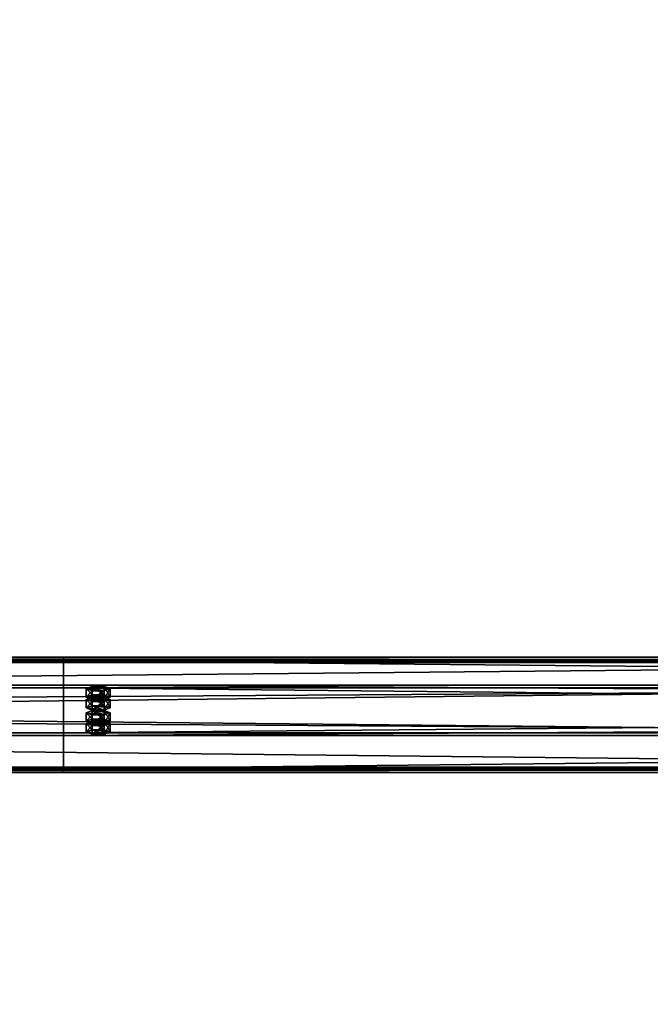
# Model space of a CAD drawing. Header units: millimetres. Extents: x -333 to 67333, y -930 to 39730.
# Tile 622 of 656: x 4862 to 5407, y 22024 to 22874. Entities that reach past the tile are written whole.
import ezdxf

# ---------------------------------------------------------------- set-up
doc = ezdxf.new("R2010")
doc.units = ezdxf.units.MM
for name, color, linetype in [('13', 7, 'Continuous'), ('3', 7, 'Continuous'), ('95', 7, 'Continuous')]:
    doc.layers.add(name, color=color, linetype=linetype)

msp = doc.modelspace()

# ---------------------------------------------------------------- meshes
at = {"layer": '13', "color": 30}
mesh = msp.add_polyface(dxfattribs=at)
corners = [(-330.01, 22226.99, 6954.91), (-330.01, 22299.38, 6939.52), (6099.99, 22299.38, 6939.52), (6099.99, 22226.99, 6954.91), (-330.01, 22258.21, 6745.85), (6099.99, 22258.21, 6745.85), (-330.01, 22318.86, 6732.96), (6099.99, 22318.86, 6732.96), (-330.01, 22321.56, 6745.68), (6099.99, 22321.56, 6745.68), (-330.01, 22323.51, 6745.26), (6099.99, 22323.51, 6745.26), (-330.01, 22320.4, 6730.59), (6099.99, 22320.4, 6730.59), (-330.01, 22255.84, 6744.31), (6099.99, 22255.84, 6744.31), (-330.01, 22297, 6937.98), (6099.99, 22297, 6937.98), (-330.01, 22228.53, 6952.54), (6099.99, 22228.53, 6952.54), (-330.01, 22225.83, 6939.82), (6099.99, 22225.83, 6939.82), (-330.01, 22223.87, 6940.24), (6099.99, 22223.87, 6940.24)]
mesh.append_faces([[corners[k] for k in face] for face in [(0, 2, 3, 3), (1, 5, 2, 2), (4, 7, 5, 5), (6, 9, 7, 7), (8, 11, 9, 9), (10, 13, 11, 11), (12, 15, 13, 13), (14, 17, 15, 15), (16, 19, 17, 17), (18, 21, 19, 19), (20, 23, 21, 21), (22, 3, 23, 23), (20, 0, 22, 22), (8, 12, 10, 10), (3, 21, 23, 23), (11, 7, 9, 9)]], dxfattribs={"vtx0": -1, "color": 30})
mesh.append_faces([[corners[k] for k in face] for face in [(1, 16, 4, 4), (16, 0, 18, 18), (18, 0, 20, 20), (12, 6, 14, 14), (14, 4, 16, 16), (21, 3, 19, 19), (2, 19, 3, 3), (19, 2, 17, 17), (17, 2, 15, 15), (13, 7, 11, 11)]], dxfattribs={"vtx0": -1, "vtx1": -1, "color": 30})
mesh.append_faces([[corners[k] for k in face] for face in [(16, 1, 0, 0), (12, 8, 6, 6), (14, 6, 4, 4), (15, 2, 5, 5), (5, 13, 15, 15), (13, 5, 7, 7)]], dxfattribs={"vtx0": -1, "vtx2": -1, "vtx3": -1, "color": 30})
mesh.append_faces([[corners[k] for k in face] for face in [(0, 1, 2, 2), (1, 4, 5, 5), (4, 6, 7, 7), (6, 8, 9, 9), (8, 10, 11, 11), (10, 12, 13, 13), (12, 14, 15, 15), (14, 16, 17, 17), (16, 18, 19, 19), (18, 20, 21, 21), (20, 22, 23, 23), (22, 0, 3, 3)]], dxfattribs={"vtx2": -1, "vtx3": -1, "color": 30})
mesh = msp.add_polyface(dxfattribs=at)
corners = [(4899.99, 22226.99, 6954.91), (4899.99, 22299.38, 6939.52), (11699.99, 22299.38, 6939.52), (11699.99, 22226.99, 6954.91), (4899.99, 22258.21, 6745.85), (11699.99, 22258.21, 6745.85), (4899.99, 22318.86, 6732.96), (11699.99, 22318.86, 6732.96), (4899.99, 22321.56, 6745.68), (11699.99, 22321.56, 6745.68), (4899.99, 22323.51, 6745.26), (11699.99, 22323.51, 6745.26), (4899.99, 22320.4, 6730.59), (11699.99, 22320.4, 6730.59), (4899.99, 22255.84, 6744.31), (11699.99, 22255.84, 6744.31), (4899.99, 22297, 6937.98), (11699.99, 22297, 6937.98), (4899.99, 22228.53, 6952.54), (11699.99, 22228.53, 6952.54), (4899.99, 22225.83, 6939.82), (11699.99, 22225.83, 6939.82), (4899.99, 22223.87, 6940.24), (11699.99, 22223.87, 6940.24)]
mesh.append_faces([[corners[k] for k in face] for face in [(0, 2, 3, 3), (1, 5, 2, 2), (4, 7, 5, 5), (6, 9, 7, 7), (8, 11, 9, 9), (10, 13, 11, 11), (12, 15, 13, 13), (14, 17, 15, 15), (16, 19, 17, 17), (18, 21, 19, 19), (20, 23, 21, 21), (22, 3, 23, 23), (20, 0, 22, 22), (8, 12, 10, 10), (3, 21, 23, 23), (11, 7, 9, 9)]], dxfattribs={"vtx0": -1, "color": 30})
mesh.append_faces([[corners[k] for k in face] for face in [(1, 16, 4, 4), (16, 0, 18, 18), (18, 0, 20, 20), (12, 6, 14, 14), (14, 4, 16, 16), (21, 3, 19, 19), (2, 19, 3, 3), (19, 2, 17, 17), (17, 2, 15, 15), (13, 7, 11, 11)]], dxfattribs={"vtx0": -1, "vtx1": -1, "color": 30})
mesh.append_faces([[corners[k] for k in face] for face in [(16, 1, 0, 0), (12, 8, 6, 6), (14, 6, 4, 4), (15, 2, 5, 5), (5, 13, 15, 15), (13, 5, 7, 7)]], dxfattribs={"vtx0": -1, "vtx2": -1, "vtx3": -1, "color": 30})
mesh.append_faces([[corners[k] for k in face] for face in [(0, 1, 2, 2), (1, 4, 5, 5), (4, 6, 7, 7), (6, 8, 9, 9), (8, 10, 11, 11), (10, 12, 13, 13), (12, 14, 15, 15), (14, 16, 17, 17), (16, 18, 19, 19), (18, 20, 21, 21), (20, 22, 23, 23), (22, 0, 3, 3)]], dxfattribs={"vtx2": -1, "vtx3": -1, "color": 30})
at = {"layer": '3', "color": 91}
mesh = msp.add_polyface(dxfattribs=at)
corners = [(5342.89, 19660.54, 7176.36), (5288.7, 19611.25, 7186.84), (270.25, 24889.09, 6065.05), (324.44, 24938.38, 6054.57), (5288.7, 19626.63, 7259.22), (270.25, 24904.47, 6137.43), (5342.89, 19675.93, 7248.75), (324.44, 24953.77, 6126.96), (5345.08, 19661.92, 7173), (5345.09, 19678.55, 7251.26), (326.63, 24956.39, 6129.47), (326.63, 24939.76, 6051.21), (5286.51, 19625.26, 7262.58), (268.05, 24903.1, 6140.79), (5286.51, 19608.63, 7184.33), (268.05, 24886.46, 6062.54)]
mesh.append_faces([[corners[k] for k in face] for face in [(0, 2, 3, 3), (1, 5, 2, 2), (4, 7, 5, 5), (6, 3, 7, 7), (8, 10, 11, 11), (9, 13, 10, 10), (12, 15, 13, 13), (14, 11, 15, 15)]], dxfattribs={"vtx0": -1, "color": 91})
mesh.append_faces([[corners[k] for k in face] for face in [(6, 8, 0, 0), (12, 4, 14, 14), (11, 3, 15, 15), (3, 10, 7, 7), (7, 10, 5, 5), (15, 2, 13, 13), (2, 15, 3, 3), (13, 5, 10, 10)]], dxfattribs={"vtx0": -1, "vtx1": -1, "color": 91})
mesh.append_faces([[corners[k] for k in face] for face in [(9, 6, 4, 4), (6, 9, 8, 8), (0, 8, 14, 14), (4, 12, 9, 9), (14, 4, 1, 1), (14, 1, 0, 0), (3, 11, 10, 10), (13, 2, 5, 5)]], dxfattribs={"vtx0": -1, "vtx2": -1, "vtx3": -1, "color": 91})
mesh.append_faces([[corners[k] for k in face] for face in [(0, 1, 2, 2), (1, 4, 5, 5), (4, 6, 7, 7), (6, 0, 3, 3), (8, 9, 10, 10), (9, 12, 13, 13), (12, 14, 15, 15), (14, 8, 11, 11)]], dxfattribs={"vtx2": -1, "vtx3": -1, "color": 91})
at = {"layer": '95', "color": 20}
mesh = msp.add_polyface(dxfattribs=at)
corners = [(4935.99, 22288.98, 6890.62), (4935.19, 22288.36, 6887.68), (4935.19, 22286.4, 6888.1), (4935.99, 22287.02, 6891.03), (4932.99, 22287.9, 6885.53), (4932.99, 22285.94, 6885.95), (4929.99, 22287.73, 6884.75), (4929.99, 22285.78, 6885.16), (4926.99, 22287.9, 6885.53), (4926.99, 22285.94, 6885.95), (4924.79, 22288.36, 6887.68), (4924.79, 22286.4, 6888.1), (4923.99, 22288.98, 6890.62), (4923.99, 22287.02, 6891.03), (4924.79, 22289.6, 6893.55), (4924.79, 22287.65, 6893.97), (4926.99, 22290.06, 6895.7), (4926.99, 22288.1, 6896.12), (4929.99, 22290.23, 6896.49), (4929.99, 22288.27, 6896.9), (4932.99, 22290.06, 6895.7), (4932.99, 22288.1, 6896.12), (4935.19, 22289.6, 6893.55), (4935.19, 22287.65, 6893.97), (4940.38, 22287.02, 6891.03), (4935.19, 22285.15, 6882.23), (4935.19, 22277.82, 6883.79), (4940.38, 22279.69, 6892.59), (4924.79, 22285.15, 6882.23), (4924.79, 22277.82, 6883.79), (4919.6, 22287.02, 6891.03), (4919.6, 22279.69, 6892.59), (4924.79, 22288.9, 6899.84), (4924.79, 22281.56, 6901.4), (4935.19, 22288.9, 6899.84), (4935.19, 22281.56, 6901.4), (4940.38, 22296.32, 6889.06), (4935.19, 22294.45, 6880.25), (4935.19, 22287.11, 6881.81), (4940.38, 22288.98, 6890.62), (4924.79, 22294.45, 6880.25), (4924.79, 22287.11, 6881.81), (4919.6, 22296.32, 6889.06), (4919.6, 22288.98, 6890.62), (4924.79, 22298.19, 6897.86), (4924.79, 22290.85, 6899.42), (4935.19, 22298.19, 6897.86), (4935.19, 22290.85, 6899.42), (4935.99, 22268.19, 6792.8), (4935.19, 22267.57, 6789.87), (4935.19, 22265.61, 6790.28), (4935.99, 22266.23, 6793.22), (4932.99, 22267.11, 6787.72), (4932.99, 22265.15, 6788.14), (4929.99, 22266.94, 6786.93), (4929.99, 22264.99, 6787.35), (4926.99, 22267.11, 6787.72), (4926.99, 22265.15, 6788.14), (4924.79, 22267.57, 6789.87), (4924.79, 22265.61, 6790.28), (4923.99, 22268.19, 6792.8), (4923.99, 22266.23, 6793.22), (4924.79, 22268.81, 6795.74), (4924.79, 22266.86, 6796.15), (4926.99, 22269.27, 6797.89), (4926.99, 22267.31, 6798.3), (4929.99, 22269.44, 6798.67), (4929.99, 22267.48, 6799.09), (4932.99, 22269.27, 6797.89), (4932.99, 22267.31, 6798.3), (4935.19, 22268.81, 6795.74), (4935.19, 22266.86, 6796.15), (4940.38, 22266.23, 6793.22), (4935.19, 22264.36, 6784.41), (4935.19, 22257.03, 6785.97), (4940.38, 22258.9, 6794.78), (4924.79, 22264.36, 6784.41), (4924.79, 22257.03, 6785.97), (4919.6, 22266.23, 6793.22), (4919.6, 22258.9, 6794.78), (4924.79, 22268.1, 6802.02), (4924.79, 22260.77, 6803.58), (4935.19, 22268.1, 6802.02), (4935.19, 22260.77, 6803.58), (4940.38, 22275.53, 6791.24), (4935.19, 22273.65, 6782.44), (4935.19, 22266.32, 6784), (4940.38, 22268.19, 6792.8), (4924.79, 22273.65, 6782.44), (4924.79, 22266.32, 6784), (4919.6, 22275.53, 6791.24), (4919.6, 22268.19, 6792.8), (4924.79, 22277.4, 6800.05), (4924.79, 22270.06, 6801.61), (4935.19, 22277.4, 6800.05), (4935.19, 22270.06, 6801.61)]
mesh.append_faces([[corners[k] for k in face] for face in [(0, 2, 3, 3), (1, 5, 2, 2), (4, 7, 5, 5), (6, 9, 7, 7), (8, 11, 9, 9), (10, 13, 11, 11), (12, 15, 13, 13), (14, 17, 15, 15), (16, 19, 17, 17), (18, 21, 19, 19), (20, 23, 21, 21), (22, 3, 23, 23), (4, 8, 6, 6), (16, 20, 18, 18), (23, 19, 21, 21), (11, 7, 9, 9), (24, 26, 27, 27), (25, 29, 26, 26), (28, 31, 29, 29), (30, 33, 31, 31), (32, 35, 33, 33), (34, 27, 35, 35), (25, 30, 28, 28), (32, 24, 34, 34), (27, 33, 35, 35), (31, 26, 29, 29), (36, 38, 39, 39), (37, 41, 38, 38), (40, 43, 41, 41), (42, 45, 43, 43), (44, 47, 45, 45), (46, 39, 47, 47), (37, 42, 40, 40), (44, 36, 46, 46), (39, 45, 47, 47), (43, 38, 41, 41), (48, 50, 51, 51), (49, 53, 50, 50), (52, 55, 53, 53), (54, 57, 55, 55), (56, 59, 57, 57), (58, 61, 59, 59), (60, 63, 61, 61), (62, 65, 63, 63), (64, 67, 65, 65), (66, 69, 67, 67), (68, 71, 69, 69), (70, 51, 71, 71), (52, 56, 54, 54), (66, 70, 68, 68), (71, 67, 69, 69), (59, 55, 57, 57), (72, 74, 75, 75), (73, 77, 74, 74), (76, 79, 77, 77), (78, 81, 79, 79), (80, 83, 81, 81), (82, 75, 83, 83), (73, 78, 76, 76), (80, 72, 82, 82), (75, 81, 83, 83), (79, 74, 77, 77), (84, 86, 87, 87), (85, 89, 86, 86), (88, 91, 89, 89), (90, 93, 91, 91), (92, 95, 93, 93), (94, 87, 95, 95), (85, 90, 88, 88), (92, 84, 94, 94), (87, 93, 95, 95), (91, 86, 89, 89)]], dxfattribs={"vtx0": -1, "color": 20})
mesh.append_faces([[corners[k] for k in face] for face in [(8, 4, 10, 10), (10, 1, 12, 12), (12, 0, 14, 14), (14, 0, 16, 16), (19, 23, 17, 17), (17, 3, 15, 15), (15, 2, 13, 13), (13, 5, 11, 11), (30, 25, 32, 32), (33, 26, 31, 31), (42, 36, 44, 44), (45, 38, 43, 43), (56, 52, 58, 58), (58, 49, 60, 60), (60, 49, 62, 62), (62, 70, 64, 64), (64, 70, 66, 66), (67, 71, 65, 65), (65, 51, 63, 63), (63, 50, 61, 61), (61, 53, 59, 59), (78, 72, 80, 80), (81, 74, 79, 79), (90, 85, 92, 92), (93, 86, 91, 91)]], dxfattribs={"vtx0": -1, "vtx1": -1, "color": 20})
mesh.append_faces([[corners[k] for k in face] for face in [(10, 4, 1, 1), (12, 1, 0, 0), (16, 0, 22, 22), (16, 22, 20, 20), (17, 23, 3, 3), (15, 3, 2, 2), (13, 2, 5, 5), (11, 5, 7, 7), (32, 25, 24, 24), (33, 27, 26, 26), (42, 37, 36, 36), (45, 39, 38, 38), (58, 52, 49, 49), (62, 49, 48, 48), (62, 48, 70, 70), (65, 71, 51, 51), (63, 51, 50, 50), (61, 50, 53, 53), (59, 53, 55, 55), (78, 73, 72, 72), (81, 75, 74, 74), (92, 85, 84, 84), (93, 87, 86, 86)]], dxfattribs={"vtx0": -1, "vtx2": -1, "vtx3": -1, "color": 20})
mesh.append_faces([[corners[k] for k in face] for face in [(0, 1, 2, 2), (1, 4, 5, 5), (4, 6, 7, 7), (6, 8, 9, 9), (8, 10, 11, 11), (10, 12, 13, 13), (12, 14, 15, 15), (14, 16, 17, 17), (16, 18, 19, 19), (18, 20, 21, 21), (20, 22, 23, 23), (22, 0, 3, 3), (24, 25, 26, 26), (25, 28, 29, 29), (28, 30, 31, 31), (30, 32, 33, 33), (32, 34, 35, 35), (34, 24, 27, 27), (36, 37, 38, 38), (37, 40, 41, 41), (40, 42, 43, 43), (42, 44, 45, 45), (44, 46, 47, 47), (46, 36, 39, 39), (48, 49, 50, 50), (49, 52, 53, 53), (52, 54, 55, 55), (54, 56, 57, 57), (56, 58, 59, 59), (58, 60, 61, 61), (60, 62, 63, 63), (62, 64, 65, 65), (64, 66, 67, 67), (66, 68, 69, 69), (68, 70, 71, 71), (70, 48, 51, 51), (72, 73, 74, 74), (73, 76, 77, 77), (76, 78, 79, 79), (78, 80, 81, 81), (80, 82, 83, 83), (82, 72, 75, 75), (84, 85, 86, 86), (85, 88, 89, 89), (88, 90, 91, 91), (90, 92, 93, 93), (92, 94, 95, 95), (94, 84, 87, 87)]], dxfattribs={"vtx2": -1, "vtx3": -1, "color": 20})

doc.saveas('drawing.dxf')
